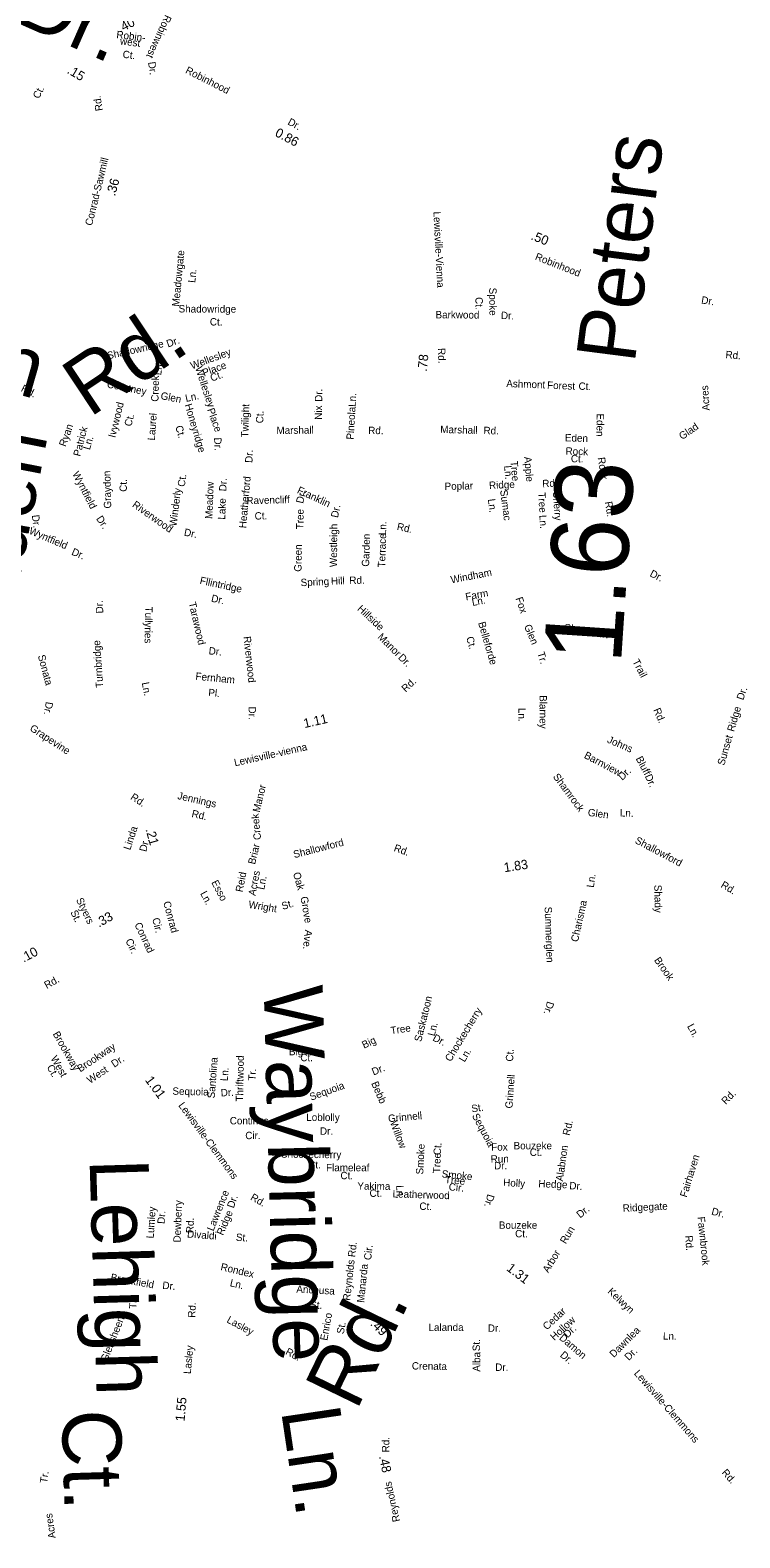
# Model space of a CAD drawing. Extents: x 1553981 to 1780076, y 812965 to 996873.
# Drawn here: x 1626994 to 1628136, y 847349 to 849777 of the extents above; entities that cross this region are included whole.
import ezdxf

# ---------------------------------------------------------------- set-up
doc = ezdxf.new("R2010")
doc.units = 0
for name, color, linetype in [('Exist Road Non-System Type 51 Label', 7, 'Continuous'), ('Exist Road Primary NC Service Mileage Hundredths English Label', 7, 'Continuous'), ('Exist Road Secondary Mileage Hundredths English Label', 7, 'Continuous'), ('Map Preparation Border Antique Large Shape', 7, 'Continuous')]:
    doc.layers.add(name, color=color, linetype=linetype)

msp = doc.modelspace()

# ---------------------------------------------------------------- texts
at = {"layer": 'Exist Road Non-System Type 51 Label'}
for s, height, rotation, p in [('Dr.', 95, 336.1755, (1626966.8, 849791.4)), ('Robinwest', 11.87, 245.3077, (1627211.3, 849802.7)), ('Robin-', 11.88, 353.2854, (1627132.1, 849764.4)), ('west', 11.88, 353.2854, (1627137.9, 849754)), ('Ct.', 11.88, 353.2854, (1627142.1, 849732.7)), ('Dr.', 11.88, 278.3601, (1627183.5, 849725.4)), ('Ct.', 11.88, 62.6106, (1627007.7, 849665.6)), ('Peters', 95, 82.6785, (1627966.9, 849239.2)), ('Meadowgate', 11.87, 84.6144, (1627233.6, 849331.6)), ('Camden', 95, 343.9726, (1626539.1, 849315.6)), ('Ln.', 11.87, 84.6144, (1627259.5, 849369.8)), ('Ct.', 11.87, 270.6383, (1627710.6, 849347.2)), ('Spoke', 11.87, 270.6383, (1627732.8, 849362.3)), ('Rd.', 95, 33.6369, (1627089.3, 849152.4)), ('Shadowridge', 11.875, 359.7839, (1627232.7, 849322.5)), ('Barkwood', 11.88, 359.6893, (1627646.4, 849313)), ('Dr.', 11.88, 358.2564, (1627751.6, 849312)), ('Ct.', 11.88, 359.7839, (1627283, 849301.5)), ('Shadowridge', 11.875, 12.4585, (1627119, 849246.9)), ('Dr.', 11.87, 19.3359, (1627215.6, 849266)), ('Ln.', 11.88, 85.7352, (1627204.9, 849221.1)), ('Wellesley', 11.88, 20.3364, (1627254.4, 849230.6)), ('Rd.', 11.88, 355.2066, (1628113, 849249)), ('Creek', 11.88, 88.5322, (1627200.3, 849178.6)), ('Wellesley', 11.88, 288.2796, (1627259.2, 849233)), ('Place', 11.88, 20.3364, (1627273.7, 849219.2)), ('Ct.', 11.88, 20.3364, (1627286.2, 849210.9)), ('Courtney', 11.87, 348.8709, (1627116.6, 849201.7)), ('Glen', 11.87, 348.8709, (1627203, 849183.1)), ('Dr.', 11.87, 90.5323, (1627464.1, 849178.6)), ('Ashmont', 11.88, 357.9772, (1627760.2, 849202.3)), ('Forest', 11.88, 357.9772, (1627825.9, 849199.6)), ('Ct.', 11.88, 357.9772, (1627876.5, 849198.1)), ('Acres', 11.87, 93.9879, (1628088, 849164.8)), ('Ivywood', 11.87, 75.9732, (1627130.6, 849119.9)), ('Honeyridge', 11.88, 286.4294, (1627242.4, 849173.7)), ('Ln.', 11.87, 12.3165, (1627244.8, 849178.3)), ('Place', 11.87, 289.7339, (1627278.5, 849166.1)), ('Twilight', 11.88, 88.2236, (1627344.9, 849121)), ('Nix', 11.87, 90.5323, (1627463.7, 849149.7)), ('Pineola', 11.88, 86.7013, (1627514.6, 849117.4)), ('Ln.', 11.88, 86.7013, (1627517.6, 849170.2)), ('Ct.', 11.87, 75.9732, (1627156.5, 849138.1)), ('Laurel', 11.88, 85.7352, (1627194.4, 849116)), ('Ct.', 11.88, 88.2236, (1627369, 849143.8)), ('Eden', 11.88, 269.2375, (1627906, 849159.9)), ('Glad', 11.88, 34.6243, (1628043.5, 849116.9)), ('Camden', 95, 78.9132, (1626929.8, 848652.5)), ('Ryan', 11.87, 70.3005, (1627050.8, 849105.5)), ('Patrick', 11.88, 75.654, (1627074.3, 849089.9)), ('Ln.', 11.88, 73.9094, (1627089.8, 849100.4)), ('Ct.', 11.88, 286.4294, (1627227.2, 849138.6)), ('Marshall', 11.87, 0.8428, (1627390.4, 849126.6)), ('Rd.', 11.88, 359.6662, (1627538, 849126.6)), ('Marshall', 11.88, 358.4362, (1627653.9, 849128.5)), ('Rd.', 11.88, 358.4362, (1627723.5, 849126.6)), ('Eden', 11.88, 358.3031, (1627854.6, 849115)), ('Dr.', 11.88, 272.9873, (1627289.8, 849120.8)), ('Dr.', 11.88, 87.988, (1627351.6, 849080)), ('Rock', 11.88, 358.3031, (1627855.7, 849093.5)), ('Ln.', 11.88, 274.8955, (1627756.8, 849075.5)), ('Tree', 11.88, 274.8955, (1627767, 849082.9)), ('Apple', 11.88, 274.8955, (1627789.1, 849089.8)), ('Ct.', 11.88, 358.3031, (1627864.2, 849081.4)), ('Rock', 11.87, 278.5941, (1627907.5, 849088.5)), ('Wyntfield', 11.88, 297.166, (1627061.3, 849062.8)), ('Graydon', 11.88, 91.3884, (1627124.3, 849006.9)), ('Ct.', 11.88, 90.1456, (1627149.5, 849033.7)), ('Ct.', 11.88, 82.4173, (1627242.6, 849041.2)), ('Meadow', 11.88, 87.8769, (1627287.1, 848989.8)), ('Dr.', 11.88, 87.8769, (1627309.6, 849034.3)), ('Heatherford', 11.875, 84.9171, (1627341.5, 848974.6)), ('Poplar', 11.88, 1.2672, (1627661.1, 849036.6)), ('Ridge', 11.88, 2.4314, (1627732.8, 849038.2)), ('Rd.', 11.88, 2.76, (1627818.6, 849040.9)), ('Winderly', 11.88, 83.0201, (1627229.4, 848977.5)), ('Ravencliff', 11.88, 1.6196, (1627342.1, 849013.5)), ('Dr.', 11.88, 76.2732, (1627433, 849014)), ('Sumac', 11.88, 277.3291, (1627750.4, 849036)), ('Tree', 11.87, 273.5974, (1627811.6, 849032.3)), ('Cherry', 11.87, 273.5974, (1627835.3, 849034.6)), ('Riverwood', 11.88, 324.7897, (1627157, 849010.4)), ('Lake', 11.88, 87.8769, (1627307.7, 848988.7)), ('Ct.', 11.88, 1.6196, (1627355.3, 848988.8)), ('Tree', 11.88, 89.2062, (1627433.7, 848973.2)), ('Dr.', 11.88, 78.1336, (1627489.2, 848991.1)), ('Ln.', 11.88, 277.3291, (1627730.7, 849021.7)), ('Rd.', 11.88, 278.9239, (1627919.1, 849017.3)), ('Wyntfield', 11.88, 336.8053, (1626990.8, 848966.5)), ('Dr.', 11.88, 277.1126, (1626996.4, 848995.9)), ('Dr.', 11.88, 303.9307, (1627099.4, 848990.3)), ('Dr.', 11.88, 348.905, (1627240.7, 848963.2)), ('Westleigh', 11.88, 89.6888, (1627487.8, 848912.4)), ('Ln.', 11.88, 88.0922, (1627566.7, 848963.7)), ('Ln.', 11.87, 273.5974, (1627813.6, 848996)), ('Garden', 11.88, 88.0922, (1627539.4, 848912.9)), ('Terrace', 11.88, 88.0922, (1627565.2, 848911.8)), ('Dr.', 11.88, 336.8053, (1627059.3, 848932.7)), ('Green', 11.88, 89.1637, (1627430.6, 848904.8)), ('Windham', 11.88, 10.893, (1627672, 848886.1)), ('Dr.', 11.88, 333.3888, (1627990.4, 848898.1)), ('Fllintridge', 11.875, 347.7366, (1627266.1, 848885.6)), ('Spring', 11.87, 2.709, (1627429.5, 848881.6)), ('Hill', 11.87, 2.709, (1627478.3, 848883.9)), ('Rd.', 11.88, 1.6196, (1627507.8, 848885.1)), ('Dr.', 11.87, 93.3057, (1627111.6, 848838.1)), ('Tarawood', 11.87, 283.1264, (1627248.8, 848854.8)), ('Dr.', 11.88, 347.7366, (1627284.4, 848856.9)), ('Farm', 11.88, 10.893, (1627695.7, 848858.5)), ('Ln.', 11.88, 10.893, (1627706.1, 848849.7)), ('Fox', 11.88, 289.0017, (1627775, 848861.9)), ('Tullyries', 11.88, 268.9025, (1627179, 848848.9)), ('Hillside', 11.88, 316.8274, (1627519.5, 848844)), ('Manor', 11.88, 314.9797, (1627552.2, 848798.9)), ('Belleforde', 11.88, 286.1335, (1627714.9, 848822.6)), ('Glen', 11.87, 292.8656, (1627788.7, 848817.2)), ('Shamrock', 11.88, 350.0039, (1627852.8, 848810)), ('Turnbridge', 11.88, 93.901, (1627111.5, 848718.4)), ('Dr.', 11.88, 354.0044, (1627280.7, 848772)), ('Riverwood', 11.88, 276.1599, (1627337.2, 848800.4)), ('Ct.', 11.88, 286.1335, (1627695.6, 848798.8)), ('Sonata', 11.87, 284.8955, (1627006, 848769.6)), ('Dr.', 11.88, 314.9797, (1627585.4, 848765.7)), ('Tr.', 11.88, 286.9508, (1627810.2, 848774)), ('Trail', 11.88, 297.739, (1627963.1, 848760.5)), ('Fernham', 11.88, 354.4201, (1627259.5, 848731.1)), ('Ln.', 11.88, 280.7833, (1627173.4, 848726.1)), ('Pl.', 11.88, 354.4201, (1627280.1, 848704.8)), ('Dr.', 11.88, 71.1165, (1628141.9, 848697.3)), ('Dr.', 11.88, 260.1499, (1627019.1, 848696.2)), ('Dr.', 11.87, 270.9539, (1627345.4, 848687.8)), ('Ln.', 11.88, 270, (1627779.8, 848685.7)), ('Blarney', 11.88, 270, (1627813.9, 848706.2)), ('Rd.', 11.88, 292.9174, (1627996.9, 848682.6)), ('Ridge', 11.88, 73.8612, (1628127, 848646.5)), ('Johns', 11.87, 336.4846, (1627921.9, 848630.2)), ('Sunset', 11.88, 73.8612, (1628111.3, 848592.3)), ('Barnview', 11.88, 332.152, (1627884.5, 848605.7)), ('Dr.', 11.88, 44.2447, (1627947.2, 848568.2)), ('Bluff', 11.88, 298.0559, (1627968.4, 848604)), ('Manor', 11.88, 76.4888, (1627363.2, 848516.7)), ('Shamrock', 11.88, 306.5536, (1627834.9, 848574.7)), ('Dr.', 11.87, 294.6932, (1627983.1, 848575.7)), ('Jennings', 11.87, 347.2746, (1627230.2, 848539)), ('Rd.', 11.87, 347.2746, (1627252.9, 848510.2)), ('Creek', 11.88, 95.8587, (1627365.7, 848473.6)), ('Glen', 11.88, 352.5634, (1627891.1, 848511.8)), ('Ln.', 11.88, 357.661, (1627943, 848511)), ('Linda', 11.87, 71.8333, (1627154.8, 848455.9)), ('Dr.', 11.88, 76.0254, (1627180.6, 848453.2)), ('Briar', 11.87, 76.2086, (1627355.7, 848432.8)), ('Reid', 11.88, 79.1768, (1627335.8, 848388.3)), ('Acres', 11.88, 79.1768, (1627356.4, 848382.5)), ('Oak', 11.87, 285.9041, (1627416.8, 848419.3)), ('Ln.', 11.87, 82.2124, (1627901.3, 848395.7)), ('Esso', 11.88, 297.5258, (1627285.1, 848404.6)), ('Ln.', 11.88, 79.1768, (1627370.6, 848392.2)), ('Shady', 11.88, 270.9593, (1627998.7, 848400.7)), ('Styers', 11.88, 295.5491, (1627067.3, 848376.8)), ('Conrad', 11.88, 284.9725, (1627207.8, 848372.7)), ('Ln.', 11.88, 297.5258, (1627267.1, 848386.9)), ('Wright', 11.88, 350.6072, (1627344.6, 848363.8)), ('St.', 11.88, 17.6664, (1627400.6, 848360.3)), ('Grove', 11.88, 279.8387, (1627428.9, 848381)), ('Charisma', 11.88, 77.5296, (1627875.7, 848308)), ('St.', 11.88, 295.5491, (1627058.2, 848356.7)), ('Cir.', 11.87, 283.9679, (1627190.1, 848346.2)), ('Summerglen', 11.87, 272.0546, (1627822, 848365.3)), ('Conrad', 11.88, 295.1597, (1627161.3, 848336.9)), ('Ave.', 11.88, 263.5457, (1627436.4, 848328.8)), ('Cir.', 11.88, 295.1597, (1627146.8, 848310.9)), ('Brook', 11.88, 305.2044, (1627997.8, 848279.3)), ('Waybridge', 95, 271.5402, (1627369.7, 848238.1)), ('Saskatoon', 11.88, 76.1847, (1627623.4, 848147.2)), ('Chockecherry', 11.875, 58.7138, (1627670.9, 848114.9)), ('Dr.', 11.88, 253.2063, (1627826.4, 848213.9)), ('Tree', 11.88, 8.471, (1627574.9, 848160)), ('Ln.', 11.87, 76.3436, (1627645, 848156.4)), ('Ln.', 11.88, 297.5597, (1628051.2, 848173.2)), ('Brookway', 11.87, 299.5607, (1627029.7, 848160.7)), ('Big', 11.88, 25.6351, (1627531.3, 848136.7)), ('Dr.', 11.88, 332.6812, (1627640.8, 848150.6)), ('West', 11.87, 299.5607, (1627026.2, 848121.4)), ('Brookway', 11.88, 33.7498, (1627074.4, 848098.6)), ('Thriftwood', 11.88, 88.931, (1627336.5, 848051.7)), ('Ln.', 11.88, 58.7138, (1627693.1, 848114.3)), ('Ct.', 11.87, 86.8938, (1627771.2, 848115.9)), ('Ct.', 11.87, 299.5607, (1627020, 848107.2)), ('West', 11.88, 33.7498, (1627090.1, 848080)), ('Dr.', 11.88, 33.7498, (1627129.1, 848106.1)), ('Santolina', 11.87, 85.776, (1627290.8, 848056.6)), ('Ln.', 11.87, 85.776, (1627311.8, 848084.3)), ('Tr.', 11.88, 86.9239, (1627356.6, 848085.2)), ('Dr.', 11.88, 22.314, (1627546.6, 848093.6)), ('Sequoia', 11.88, 19.9467, (1627446.1, 848053.1)), ('Bebb', 11.88, 293.1729, (1627542.6, 848081.2)), ('Grinnell', 11.87, 86.0104, (1627770.3, 848040.3)), ('Sequoia', 11.87, 358.6497, (1627222.7, 848062.8)), ('Dr.', 11.87, 2.2751, (1627300.8, 848060)), ('Rd.', 11.88, 45.5127, (1628113.8, 848046)), ('Grinnell', 11.88, 5.2209, (1627570.6, 848018.5)), ('St.', 11.88, 8.496, (1627705, 848034.2)), ('Sequoia', 11.88, 297.7796, (1627704.8, 848028.9)), ('Continus', 11.88, 359.8126, (1627315.1, 848015)), ('Cir.', 11.88, 0.0525, (1627340.1, 847991.2)), ('Willow', 11.87, 291.1496, (1627572.9, 848017.9)), ('Rd.', 11.88, 77.0131, (1627862.3, 847996.2)), ('Smoke', 11.88, 87.0593, (1627626.5, 847934.1)), ('Ct.', 11.88, 85.1351, (1627654.6, 847965.1)), ('Fox', 11.87, 0.7095, (1627736.2, 847972.6)), ('Alabnon', 11.88, 81.911, (1627851.6, 847922.8)), ('Chockecherry', 11.875, 359.4375, (1627396.7, 847961.3)), ('Ct.', 11.87, 359.736, (1627441.4, 847944.1)), ('Tree', 11.88, 88.0923, (1627653.9, 847936.2)), ('Run', 11.87, 0.7095, (1627735.3, 847953.3)), ('Fairhaven', 11.88, 72.8675, (1628050.9, 847896.6)), ('Lehigh', 95, 271.7355, (1627089.3, 847958.5)), ('Smoke', 11.88, 354.6347, (1627656, 847929.6)), ('Tree', 11.88, 354.6347, (1627661.1, 847920.6)), ('Dr.', 11.87, 0.7095, (1627740.8, 847942.5)), ('Lawrence', 11.88, 68.2201, (1627288.8, 847842.2)), ('Yakima', 11.88, 359.563, (1627520.6, 847909.9)), ('Ct.', 11.88, 0.6713, (1627540.2, 847898.2)), ('Leatherwood', 11.875, 358.1822, (1627577.2, 847897.4)), ('Ln.', 11.88, 271.435, (1627583.2, 847917)), ('Cir.', 11.88, 354.6347, (1627667.3, 847908.8)), ('Holly', 11.88, 356.6152, (1627755.1, 847915.8)), ('Hedge', 11.88, 357.7552, (1627811.8, 847913.8)), ('Dr.', 11.88, 356.4912, (1627861.6, 847910.7)), ('Lumley', 11.88, 86.2525, (1627192.6, 847831)), ('Dewberry', 11.88, 87.9484, (1627235.9, 847824.7)), ('Dr.', 11.88, 70.9735, (1627321.4, 847879.2)), ('Ct.', 11.88, 358.1822, (1627620.3, 847877.5)), ('Dr.', 11.87, 253.4306, (1627730.4, 847903.5)), ('Ridgegate', 11.88, 2.8549, (1627948.1, 847874.1)), ('Dr.', 11.88, 86.2525, (1627210.2, 847854.4)), ('Rd.', 11.88, 87.9484, (1627256.6, 847839.7)), ('Ridge', 11.88, 67.1105, (1627304.3, 847835.3)), ('Dr.', 11.88, 38.9288, (1627879.2, 847863.3)), ('Fawnbrook', 11.88, 275.8833, (1628068.2, 847865.8)), ('Dr.', 11.88, 344.9995, (1628089.8, 847869.9)), ('Divaldi', 11.88, 355.7929, (1627246, 847832.9)), ('St.', 11.88, 355.721, (1627324.6, 847827.6)), ('Run', 11.88, 58.9502, (1627856.1, 847821.6)), ('Rd.', 11.87, 273.5678, (1628048.5, 847835.8)), ('Cir.', 11.88, 84.3331, (1627542.8, 847796)), ('Arbor', 11.88, 58.9502, (1627828, 847775)), ('Rondex', 11.88, 346.5807, (1627299.5, 847780.4)), ('Manarda', 11.88, 84.3331, (1627531.4, 847727.3)), ('Brookfield', 11.88, 349.7251, (1627122.5, 847763.4)), ('Dr.', 11.87, 354.5222, (1627206.2, 847750.2)), ('Ln.', 11.88, 346.5807, (1627314.5, 847754.6)), ('Anchusa', 11.88, 356.7627, (1627422.1, 847744.2)), ('Kelwyn', 11.88, 316.6394, (1627922.5, 847744.6)), ('Tr.', 11.88, 86.7679, (1627164.8, 847717.7)), ('Rd.', 95, 64.101, (1627519.1, 847552.6)), ('St.', 11.88, 356.7627, (1627444.3, 847718.8)), ('Cedar', 11.88, 42.8186, (1627825.7, 847683.1)), ('Glensheen', 11.88, 68.4084, (1627117.5, 847631.6)), ('Enrico', 11.88, 79.7652, (1627472.1, 847666.1)), ('St.', 11.88, 79.7652, (1627498.6, 847676.7)), ('Lalanda', 11.88, 0.1941, (1627635.1, 847682.2)), ('Dr.', 11.88, 0.3793, (1627730.7, 847680.9)), ('Hollow', 11.88, 42.8186, (1627837.7, 847666.1)), ('Dr.', 11.88, 42.8186, (1627858.9, 847670.4)), ('St.', 11.87, 89.6376, (1627717.9, 847649.7)), ('Damon', 11.87, 319.1208, (1627844.5, 847669.7)), ('Dawnlea', 11.88, 45.2283, (1627933.5, 847638.5)), ('Ln.', 11.87, 358.7038, (1628012.6, 847668.5)), ('Alba', 11.87, 89.6376, (1627718.3, 847616.7)), ('Dr.', 11.87, 319.1208, (1627845.9, 847642.1)), ('Dr.', 11.88, 45.2283, (1627957.7, 847633.8)), ('Crenata', 11.88, 359.0682, (1627608.2, 847620.3)), ('Dr.', 11.88, 359.3452, (1627742.5, 847618.1)), ('Ct.', 95, 271.7355, (1627044.4, 847554.4)), ('Ln.', 95, 278.4877, (1627397.5, 847554.4)), ('Tr.', 11.87, 81.4471, (1627020.9, 847436.7)), ('Acres', 11.88, 98.5386, (1627035, 847349.1))]:
    msp.add_text(s, height=height, rotation=rotation, dxfattribs=at).set_placement(p)
for s, p in [('Big', (1627410.4, 848126.3)), ('Ct.', (1627428.7, 848116.6)), ('Tree', (1627433.6, 848126)), ('Loblolly', (1627438.3, 848020.5)), ('Dr.', (1627460.3, 847998.3)), ('Bouzeke', (1627772.1, 847974.8)), ('Ct.', (1627798.1, 847964.2)), ('Flameleaf', (1627470.2, 847939.5)), ('Ct.', (1627493.3, 847926.7)), ('Bouzeke', (1627748.4, 847846.8)), ('Ct.', (1627774.6, 847833.1))]:
    msp.add_text(s, height=11.88, dxfattribs=at).set_placement(p)
at = {"layer": 'Exist Road Primary NC Service Mileage Hundredths English Label'}
msp.add_text('1.63', height=125, rotation=86.168, dxfattribs=at).set_placement((1627944.9, 848755.4))
at = {"layer": 'Exist Road Secondary Mileage Hundredths English Label'}
for s, rotation, p in [('.40', 27.0644, (1627139.1, 849772.5)), ('.15', 329.6022, (1627052, 849708.6)), ('0.86', 331.792, (1627386.7, 849607.4)), ('.36', 74.3021, (1627130.2, 849509)), ('.50', 338.3247, (1627798.9, 849440.4)), ('.78', 84.8102, (1627632.4, 849226.8)), ('1.11', 12.7966, (1627435.6, 848653.1)), ('.21', 285.9693, (1627179.3, 848489.9)), ('1.83', 8.7548, (1627757.6, 848421)), ('.33', 29.6369, (1627104.4, 848331.7)), ('.10', 28.1183, (1626983.3, 848275.3)), ('1.01', 306.3755, (1627178, 848086.2)), ('1.31', 322.7313, (1627759.5, 847780.9)), ('.49', 315.2192, (1627540.4, 847692.6)), ('1.55', 85.0457, (1627242.3, 847536.2)), ('.48', 282.0675, (1627555.2, 847480.2))]:
    msp.add_text(s, height=15, rotation=rotation, dxfattribs=at).set_placement(p)
at = {"layer": 'Map Preparation Border Antique Large Shape'}
for s, height, rotation, p in [('Robinhood', 11.88, 333.0284, (1627242.6, 849708.6)), ('Rd.', 11.87, 98.9522, (1627110.8, 849647.8)), ('Dr.', 11.88, 331.3367, (1627407.3, 849625.8)), ('Conrad-Sawmill', 11.875, 76.3405, (1627093.4, 849461.4)), ('Lewisville-Vienna', 11.875, 272.8577, (1627643, 849484.7)), ('Robinhood', 11.88, 338.347, (1627805.7, 849407.9)), ('Dr.', 11.87, 351.2612, (1628073.7, 849337.1)), ('Rd.', 11.88, 271.9642, (1627650.2, 849265)), ('Rd.', 11.88, 332.9354, (1626977.9, 849196.3)), ('Franklin', 11.88, 335.0278, (1627422.5, 849032.2)), ('Rd.', 11.88, 348.1255, (1627583.5, 848972.4)), ('Rd.', 11.88, 42.8862, (1627598.3, 848710.2)), ('Grapevine', 11.87, 326.7384, (1626992, 848650.1)), ('Lewisville-vienna', 11.875, 12.5942, (1627323.5, 848591.6)), ('Rd.', 11.88, 326.9433, (1627154.1, 848539.3)), ('Shallowford', 11.875, 14.2861, (1627419.1, 848443.6)), ('Rd.', 11.88, 340.4011, (1627578.3, 848455.5)), ('Shallowford', 11.875, 332.1475, (1627966.5, 848468.6)), ('Rd.', 11.87, 329.2992, (1628104.6, 848397.4)), ('Rd.', 11.88, 28.4558, (1627020.3, 848233)), ('Lewisville-Clemmons', 11.875, 306.3755, (1627231.7, 848045.4)), ('Rd.', 11.88, 330.3599, (1627347.3, 847894.2)), ('Rd.', 11.88, 82.7187, (1627516.8, 847800.6)), ('Reynolds', 11.88, 83.4995, (1627508.8, 847730.6)), ('Rd.', 11.87, 87.3671, (1627259.4, 847703.4)), ('Lasley', 11.88, 331.5658, (1627309.1, 847696.7)), ('Lasley', 11.88, 84.4187, (1627252.2, 847612.6)), ('Rd.', 11.88, 331.5658, (1627403.7, 847645.4)), ('Lewisville-Clemmons', 11.875, 311.1039, (1627965.2, 847613.4)), ('Rd.', 11.88, 89.0468, (1627571.9, 847486.7)), ('Rd.', 11.88, 311.8035, (1628106.4, 847453.6)), ('Reynolds', 11.88, 102.6942, (1627589.4, 847376.2))]:
    msp.add_text(s, height=height, rotation=rotation, dxfattribs=at).set_placement(p)

doc.saveas('drawing.dxf')
